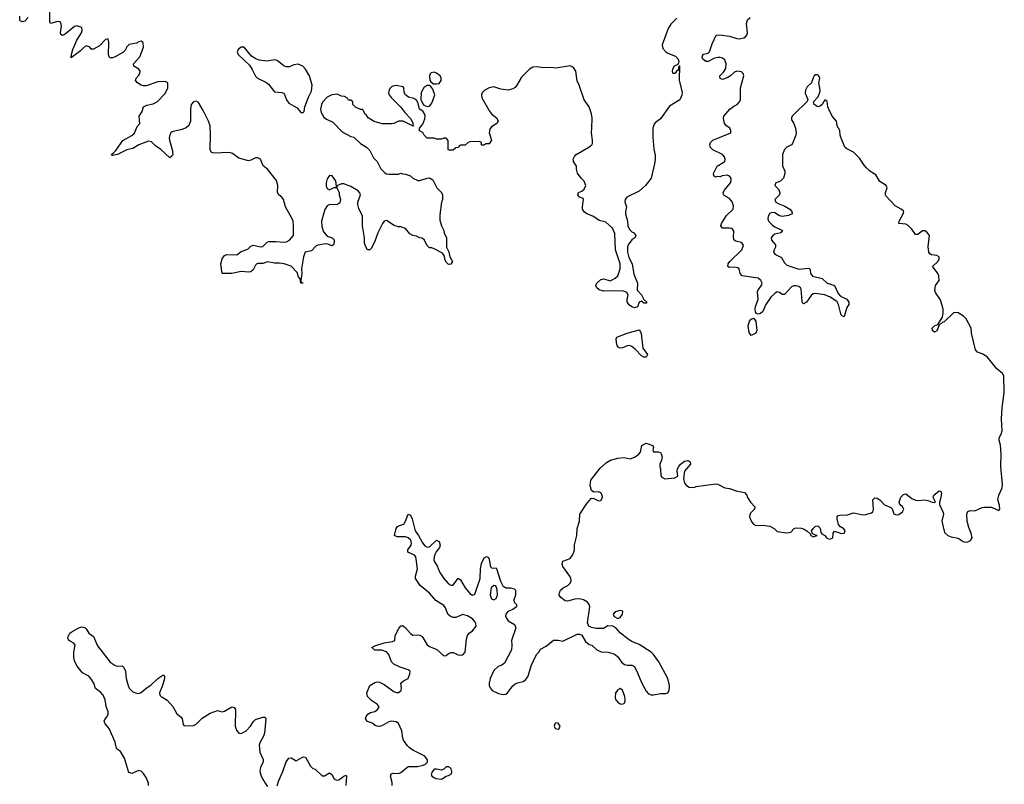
# Model space of a CAD drawing. Header units: inches. Extents: x 2396598 to 2566999, y 262085 to 451979.
# Tile 258 of 280: x 2553210 to 2561476, y 360801 to 367221. Entities that reach past the tile are written whole.
import ezdxf

# ---------------------------------------------------------------- set-up
doc = ezdxf.new("R2010")
doc.units = ezdxf.units.IN
doc.header["$MEASUREMENT"] = 0
doc.layers.add('C5356', color=7, linetype='Continuous')
doc.layers.add('C5366', color=7, linetype='Continuous')

msp = doc.modelspace()

# ---------------------------------------------------------------- linework, layer by layer
at = {"layer": 'C5356', "color": 5, "elevation": 20}
for points in [[(2558726, 367234), (2558676.5, 367183.5), (2558652.8, 367147.2), (2558603.1, 367010), (2558610, 366978.8), (2558633, 366950), (2558650, 366938.7), (2558715.8, 366915.8), (2558738.8, 366890), (2558744.7, 366870), (2558742, 366858), (2558734, 366846), (2558704.7, 366830), (2558690, 366806), (2558687.3, 366787.3), (2558692.7, 366772.7), (2558710, 366772), (2558720.4, 366779.6), (2558730, 366794), (2558742, 366798), (2558746, 366834), (2558750, 366834), (2558747.3, 366712.7), (2558770.5, 366610), (2558770, 366588), (2558752, 366548), (2558665.9, 366494.2), (2558590.3, 366389.7), (2558543.8, 366356.2), (2558535.5, 366344.5), (2558525.5, 366310), (2558524.7, 366235.3), (2558534.2, 366134.2), (2558543.8, 366083.8), (2558543.7, 366050), (2558538.7, 366010), (2558510, 365889), (2558463, 365830), (2558410, 365782), (2558306.8, 365730), (2558294, 365710), (2558291, 365691), (2558304, 365650), (2558294.9, 365610), (2558294.9, 365590), (2558312.7, 365530), (2558316.4, 365490), (2558330, 365460.5), (2558350, 365439.3), (2558366.8, 365430), (2558382.8, 365410), (2558374.8, 365390), (2558350, 365372.3), (2558318.3, 365330), (2558311.5, 365310), (2558311.5, 365270), (2558324.1, 365224.1), (2558350.4, 365170), (2558365.7, 365085.7), (2558396, 365010), (2558394.8, 364950), (2558430.7, 364910), (2558450.6, 364870.6), (2558474.8, 364850), (2558470, 364842), (2558450, 364842), (2558430, 364858), (2558410, 364848), (2558396, 364810), (2558370, 364802.7), (2558350, 364809.5), (2558330, 364823.7), (2558309.7, 364849.7), (2558309.5, 364870), (2558319.3, 364910), (2558306, 364930), (2558296, 364936), (2558270, 364943.1), (2558110, 364942.9), (2558073.5, 364953.5), (2558051.1, 364971.1), (2558046.3, 364990), (2558055.8, 365010), (2558090, 365039.6), (2558110, 365044.7), (2558170, 365029.1), (2558209.6, 365050), (2558230, 365069), (2558249.8, 365130), (2558251.2, 365170), (2558210.7, 365290), (2558205.4, 365425.4), (2558186, 365470), (2558130, 365522), (2558075.6, 365535.6), (2558022.7, 365570), (2557970, 365592), (2557950, 365607), (2557935.1, 365630), (2557933.6, 365650), (2557942, 365710), (2557939, 365719), (2557909, 365730), (2557895.3, 365750), (2557902, 365770), (2557930, 365781), (2557950, 365798.8), (2557962, 365830), (2557950, 365864), (2557924, 365890), (2557893.6, 365933.6), (2557885.2, 365965.2), (2557885.2, 365990), (2557859, 366030), (2557857.2, 366050), (2557866.6, 366073.4), (2557882, 366090), (2557986.6, 366150), (2558012.3, 366170), (2558018, 366182), (2558019.7, 366210), (2558009.7, 366270), (2558014.3, 366310), (2558014.5, 366394.5), (2558009.6, 366429.6), (2557991.8, 366490), (2557948.1, 366548.1), (2557907.6, 366670), (2557888.6, 366708.6), (2557878.3, 366790), (2557858.2, 366818.2), (2557830, 366832.3), (2557710, 366815.1), (2557670, 366820.4), (2557610, 366816.8), (2557550, 366826.3), (2557518.7, 366821.3), (2557490, 366804.5), (2557421.6, 366738.4), (2557383, 366670), (2557370, 366652.7), (2557350, 366639.5), (2557309.6, 366629.6), (2557250, 366638), (2557190, 366656), (2557150, 366649.3), (2557116, 366630), (2557093.2, 366606.8), (2557088, 366590), (2557090, 366564.7), (2557154, 366454), (2557170.9, 366430.9), (2557214.4, 366394.4), (2557226, 366370), (2557216, 366350), (2557170, 366320.9), (2557158, 366302), (2557152.2, 366270), (2557170, 366208), (2557150, 366178), (2557122, 366178), (2557110, 366166), (2557087.3, 366167.3), (2557086, 366190), (2557070, 366198), (2556990, 366195.3), (2556974, 366190), (2556950, 366166), (2556910, 366166), (2556898, 366162), (2556892.7, 366147.3), (2556870, 366146), (2556850, 366126), (2556810, 366126), (2556806, 366130), (2556807.3, 366207.3), (2556790, 366226), (2556770, 366226), (2556750, 366218), (2556710, 366218), (2556690, 366226), (2556630, 366226), (2556606, 366250), (2556594.6, 366274.6), (2556567.3, 366287.3), (2556566, 366310), (2556595.1, 366344.9), (2556611.9, 366388.1), (2556615.1, 366410), (2556609.6, 366429.6), (2556592.9, 366452.9), (2556565.2, 366470), (2556556, 366516), (2556542.9, 366542.9), (2556518.3, 366558.3), (2556474, 366570), (2556449.4, 366590), (2556438, 366610), (2556435.3, 366650), (2556430, 366658), (2556370, 366667.6), (2556350, 366666), (2556330, 366656.2), (2556318.2, 366641.8), (2556310.3, 366630), (2556306, 366606), (2556310.3, 366590), (2556327.1, 366567.1), (2556410, 366486.8), (2556442.6, 366442.6), (2556491, 366390), (2556510, 366354), (2556512, 366328), (2556430, 366368), (2556390, 366368), (2556350, 366348), (2556330, 366346), (2556252.7, 366347.3), (2556185.6, 366365.6), (2556136.4, 366396.4), (2556120.4, 366420.4), (2556108, 366430), (2556090, 366466), (2556070, 366468), (2556030, 366486), (2556006, 366510), (2556006, 366530), (2555990, 366546), (2555970, 366546), (2555962, 366562), (2555936.4, 366576.4), (2555910, 366578), (2555874.6, 366594.6), (2555830, 366589), (2555792, 366570), (2555750.7, 366529.3), (2555742.8, 366510), (2555736, 366470), (2555741.4, 366441.4), (2555762.5, 366402.5), (2555785.2, 366385.2), (2555839.8, 366359.8), (2555918, 366278), (2555990, 366241), (2556015.3, 366235.3), (2556070, 366182), (2556122, 366150), (2556150, 366122), (2556181.4, 366061.4), (2556211, 366030), (2556241, 365970), (2556274.4, 365934.4), (2556290, 365926), (2556310, 365922.8), (2556390, 365924.7), (2556410, 365931.3), (2556425.4, 365925.4), (2556450, 365924.7), (2556490.7, 365910.7), (2556511.1, 365891.1), (2556551.6, 365871.6), (2556570, 365871.3), (2556631.6, 365891.6), (2556650, 365892), (2556676.9, 365876.9), (2556712, 365810), (2556750.9, 365770.9), (2556758, 365750), (2556758, 365710), (2556751.1, 365688.9), (2556736.9, 365583.1), (2556736.9, 365536.9), (2556751.3, 365490), (2556771.3, 365450), (2556772, 365430), (2556792, 365390), (2556794, 365310), (2556811.1, 365271.1), (2556822, 365230), (2556842, 365190), (2556830, 365168), (2556810, 365166), (2556790, 365186), (2556778, 365210), (2556776.4, 365236.4), (2556760.4, 365260.4), (2556690, 365298), (2556670, 365306), (2556650, 365306), (2556628.4, 365328.4), (2556608.4, 365368.4), (2556590, 365386), (2556570, 365388), (2556542, 365402), (2556509.2, 365409.2), (2556484, 365424), (2556450, 365468), (2556410, 365482), (2556390, 365482), (2556353.6, 365493.6), (2556290, 365534), (2556270, 365528.7), (2556256, 365510), (2556217.3, 365430), (2556187.5, 365352.5), (2556159.8, 365300.2), (2556150, 365288), (2556130, 365288), (2556114.6, 365314.6), (2556105.6, 365345.6), (2556105.2, 365390), (2556089, 365490), (2556089, 365570), (2556056, 365636), (2556049.4, 365669.4), (2556049.5, 365690), (2556071, 365749), (2556065.9, 365765.9), (2556050, 365784.2), (2555990, 365819), (2555930, 365842.7), (2555910, 365844), (2555872.7, 365827.3), (2555872, 365810), (2555891.1, 365771.1), (2555891, 365750), (2555901.6, 365710), (2555896.2, 365683.8), (2555873.3, 365666.7), (2555810.4, 365669.6), (2555790, 365657.2), (2555772.2, 365627.8), (2555744.1, 365530), (2555745.4, 365485.4), (2555760.4, 365440.4), (2555790, 365402), (2555832, 365390), (2555850, 365372), (2555850.8, 365350), (2555844.7, 365330), (2555830, 365322.7), (2555797.2, 365337.2), (2555778.3, 365338.3), (2555711.8, 365328.2), (2555698.7, 365321.3), (2555658.7, 365281.3), (2555607.7, 365270), (2555592.7, 365230), (2555575.5, 365130), (2555579.1, 365090), (2555571.1, 365031.1), (2555572.7, 365012.7), (2555587.3, 365012.7), (2555590, 365008), (2555570, 365008.7), (2555565.2, 365045.2), (2555550, 365062), (2555538.7, 365098.7), (2555490, 365152), (2555430, 365172.3), (2555390, 365177), (2555350, 365175.6), (2555290.8, 365189.2), (2555250, 365173.2), (2555210, 365174.5), (2555201, 365170), (2555190, 365159), (2555170, 365121.2), (2555150, 365104.5), (2555130, 365100.9), (2555070, 365107), (2554989.3, 365089.3), (2554908.7, 365088.7), (2554899, 365170), (2554910, 365214), (2554930, 365242), (2554950, 365250.7), (2555033.1, 365246.9), (2555070, 365274.9), (2555124.4, 365295.6), (2555150, 365319.3), (2555170, 365328.7), (2555230, 365313.6), (2555250, 365317.4), (2555287.1, 365352.9), (2555302.5, 365357.5), (2555359.3, 365359.3), (2555430, 365353.1), (2555450, 365357), (2555474.5, 365370), (2555507.3, 365410), (2555509.5, 365490), (2555504.2, 365530), (2555495.5, 365555.5), (2555441.7, 365650), (2555424.2, 365710), (2555410, 365729.5), (2555385.1, 365750), (2555373.6, 365770), (2555376, 365830), (2555366.9, 365870), (2555290, 365965.1), (2555254.5, 365994.5), (2555230, 366049.3), (2555210, 366059.7), (2555190, 366060.5), (2555150, 366040.7), (2555130, 366037), (2555050, 366058.9), (2554996.6, 366096.6), (2554970, 366106.9), (2554841.2, 366101.2), (2554830, 366102), (2554818, 366110), (2554809, 366130), (2554812.7, 366250), (2554809.4, 366330), (2554794.5, 366370), (2554750, 366459), (2554710, 366525.2), (2554690, 366535.6), (2554668.9, 366531.1), (2554650.4, 366509.6), (2554644.4, 366470), (2554642.4, 366370), (2554628.4, 366331.6), (2554606.2, 366313.8), (2554570, 366298), (2554490, 366278), (2554478.8, 366270), (2554470, 366255.3), (2554464.9, 366230), (2554467.7, 366210), (2554490.6, 366130), (2554494, 366090), (2554490, 366078), (2554470, 366062), (2554395.3, 366130), (2554350, 366161.2), (2554315.8, 366195.8), (2554290, 366200.7), (2554210, 366169.5), (2554159.2, 366140.8), (2554110, 366129.6), (2554030.8, 366090), (2553990, 366080.9), (2553982.9, 366082.9), (2553979.3, 366090), (2553998, 366102), (2554017.4, 366122.6), (2554074.6, 366205.4), (2554152.2, 366247.8), (2554173.1, 366266.9), (2554196.8, 366323.2), (2554218.7, 366350), (2554211.5, 366410), (2554238, 366450), (2554249.7, 366490.3), (2554275.6, 366504.4), (2554330, 366514.2), (2554364.2, 366530), (2554430, 366602), (2554452.5, 366650), (2554453, 366690), (2554430, 366702.4), (2554370, 366698), (2554270, 366666.6), (2554250, 366666.6), (2554230, 366671.3), (2554198, 366690), (2554182.9, 366710), (2554187, 366730), (2554210, 366754), (2554218.7, 366770), (2554219.7, 366790), (2554210, 366806.6), (2554169, 366830), (2554163.7, 366850), (2554218, 366910), (2554249.6, 366990), (2554245.2, 367030), (2554230, 367039.5), (2554210, 367035.6), (2554190, 367024.5), (2554130, 367012), (2554110, 366992.3), (2554096.2, 366963.8), (2554075.8, 366944.2), (2554010, 366908), (2553990, 366899.7), (2553970, 366899.5), (2553959.5, 366910), (2553954.3, 366930), (2553958.9, 367030), (2553956.2, 367050), (2553950, 367059.3), (2553930, 367053.6), (2553878.4, 367001.6), (2553830, 366972.3), (2553810, 366974), (2553797.2, 366990), (2553778.7, 366998.7), (2553770, 367000.7), (2553750, 366991.5), (2553720.5, 366959.5), (2553642, 366902), (2553638, 366910), (2553644, 366916), (2553643.6, 366930), (2553655.8, 366970), (2553689.8, 367050.2), (2553728.2, 367110), (2553734, 367130), (2553730, 367155.1), (2553690, 367169.7), (2553670, 367163.5), (2553590, 367098.7), (2553570, 367089.5), (2553556, 367096), (2553551.8, 367111.8), (2553559.2, 367170), (2553555.5, 367195.5), (2553550, 367203.7), (2553530, 367206), (2553469.2, 367189.2), (2553463.3, 367203.3), (2553461.7, 367290)], [(2553281.5, 367238.5), (2553252.8, 367207.2), (2553230, 367202.9), (2553214, 367210), (2553210, 367218), (2553209.5, 367250.5)], [(2560000, 364898.2), (2559970, 364912.2), (2559890, 364922), (2559870, 364918.2), (2559854.2, 364905.8), (2559814.9, 364850), (2559790, 364834), (2559782.5, 364842.5), (2559778.9, 364858.9), (2559770, 364959.3), (2559765.1, 364970), (2559750, 364981.5), (2559730, 364986.4), (2559710, 364986), (2559690, 364978.3), (2559630, 364913.6), (2559610, 364913.6), (2559590, 364931.6), (2559570, 364936.3), (2559550, 364923), (2559514.9, 364890), (2559474.6, 364830), (2559450, 364769.7), (2559430, 364754), (2559409.6, 364749.6), (2559394.9, 364754.9), (2559387.2, 364767.2), (2559385.6, 364790), (2559388.2, 364811.8), (2559408.4, 364871.6), (2559404.7, 364935.3), (2559408.2, 364951.8), (2559438.3, 364990), (2559443, 365010), (2559433, 365030), (2559409.6, 365049.6), (2559274, 365070), (2559259.5, 365090), (2559249.5, 365129.5), (2559238.3, 365138.3), (2559210, 365143.6), (2559170, 365141.6), (2559156, 365150), (2559158.7, 365170), (2559171.4, 365190), (2559271.4, 365290), (2559282, 365310), (2559286, 365330), (2559269.6, 365349.6), (2559222, 365362), (2559209.3, 365370), (2559202.4, 365390), (2559205.6, 365445.6), (2559190, 365466.6), (2559170, 365471.3), (2559109.7, 365469.7), (2559095.1, 365490), (2559102.9, 365510), (2559143.9, 365576.1), (2559199.6, 365630), (2559202.5, 365657.5), (2559190, 365692.7), (2559170, 365718.4), (2559124.8, 365744.8), (2559117.2, 365757.2), (2559117, 365770), (2559127, 365790), (2559177.6, 365850), (2559183.6, 365870), (2559182.9, 365890), (2559170, 365906.6), (2559150, 365914.3), (2559108.7, 365911.3), (2559090, 365902.7), (2559070, 365904), (2559050, 365898), (2559038, 365910), (2559035.3, 365930), (2559066.6, 365990), (2559129, 366030), (2559131.4, 366050), (2559126, 366070), (2559110, 366089.2), (2559029.1, 366129.1), (2559009.1, 366149.1), (2559004, 366170), (2559008.7, 366190), (2559029.5, 366210.5), (2559179, 366270), (2559179.3, 366290), (2559172.3, 366310), (2559144, 366330), (2559126.6, 366350), (2559117.2, 366390), (2559121.2, 366410), (2559170.8, 366469.2), (2559204.5, 366495.5), (2559232, 366510), (2559254, 366530), (2559260.4, 366550), (2559261.2, 366650), (2559289.8, 366750), (2559283.5, 366770), (2559270, 366782.6), (2559230, 366788.4), (2559210, 366780.5), (2559178, 366750), (2559150, 366731.8), (2559110, 366719.5), (2559090, 366726), (2559086.6, 366750), (2559118.8, 366781.2), (2559137.6, 366810), (2559140.5, 366850), (2559130, 366882.7), (2559110, 366898), (2559090, 366904.7), (2559070, 366904.7), (2559042.8, 366897.2), (2558990, 366869.5), (2558970, 366869.2), (2558945.2, 366890), (2558939, 366910), (2558941.2, 366918.8), (2558949.3, 366930.7), (2558990, 366939.1), (2559000.9, 366950), (2559023.2, 367016.8), (2559058, 367090), (2559086.8, 367093.2), (2559170, 367082), (2559230, 367062), (2559250, 367059.5), (2559290, 367067.8), (2559303.1, 367076.9), (2559314.2, 367090), (2559318.7, 367110), (2559311.3, 367188.7), (2559321.3, 367218.7), (2559341.3, 367238.7)], [(2560000, 366476.1), (2559993.5, 366490), (2559990, 366532.7), (2559970, 366547.6), (2559948, 366510), (2559930, 366494.6), (2559910, 366489.1), (2559880.8, 366510), (2559875.1, 366530), (2559909.8, 366570.2), (2559928.6, 366610), (2559930.9, 366630), (2559920.3, 366690), (2559926, 366730), (2559918.3, 366750), (2559910, 366757.2), (2559890, 366758.3), (2559880.3, 366750), (2559870, 366732.3), (2559856.5, 366690), (2559822.1, 366657.9), (2559806, 366630), (2559802.8, 366602.8), (2559827, 366550), (2559819.5, 366530), (2559713.7, 366430), (2559695.3, 366410), (2559690, 366397.2), (2559690, 366381), (2559710, 366348), (2559722.2, 366310), (2559729.3, 366270), (2559725.2, 366250), (2559698.6, 366181.4), (2559690.2, 366169.8), (2559650, 366149.7), (2559630.3, 366130), (2559612.9, 366090), (2559614.6, 365994.6), (2559633, 365950), (2559632.4, 365930), (2559621.1, 365890), (2559596.2, 365863.8), (2559557.3, 365850), (2559548.6, 365830), (2559579, 365799), (2559590.5, 365770), (2559587.7, 365750), (2559548.6, 365710), (2559558, 365690), (2559576.7, 365676.7), (2559634.4, 365654.4), (2559675.5, 365630), (2559693, 365610), (2559694, 365590), (2559663.6, 365576.4), (2559610, 365569.7), (2559590, 365575.1), (2559550, 365598.3), (2559530, 365600.9), (2559510, 365596), (2559503.6, 365590), (2559492.6, 365570), (2559491.4, 365550), (2559496.1, 365530), (2559530, 365496.1), (2559550, 365481.7), (2559614.8, 365450), (2559600.7, 365430), (2559550, 365420.4), (2559532.7, 365410), (2559518.8, 365390), (2559521.6, 365370), (2559555.6, 365330), (2559554.6, 365310), (2559542.8, 365290), (2559539.1, 365270), (2559550, 365252.2), (2559604.3, 365224.3), (2559630, 365179.5), (2559650, 365160.2), (2559750, 365125.2), (2559834.9, 365134.9), (2559844.8, 365124.8), (2559850.2, 365090), (2559866.4, 365066.4), (2559947.2, 365047.2), (2559990, 365008.5), (2560000, 365005.5)], [(2556335.5, 360790), (2556335.4, 360815.4), (2556324, 360870), (2556329.7, 360890.3), (2556345.4, 360894.6), (2556390, 360893.1), (2556410, 360901.7), (2556470, 360951.8), (2556550, 360950.2), (2556598.2, 360961.8), (2556617.2, 360970), (2556633.4, 360986.6), (2556634, 361006), (2556610, 361038.7), (2556508.9, 361088.9), (2556478.4, 361110), (2556465.2, 361125.2), (2556433.1, 361173.1), (2556426.6, 361190), (2556418.9, 361250), (2556390, 361312.4), (2556370, 361324.4), (2556330, 361332), (2556310, 361325.7), (2556250, 361291.8), (2556230, 361286.4), (2556210, 361288), (2556193.9, 361293.9), (2556170, 361313.3), (2556129.7, 361329.7), (2556113.2, 361350), (2556118, 361370), (2556132.7, 361390), (2556155.8, 361404.2), (2556190, 361413.4), (2556214.3, 361430), (2556226.6, 361450), (2556213.5, 361470), (2556163.5, 361503.5), (2556130, 361538), (2556124, 361570), (2556150, 361631), (2556190, 361656), (2556210, 361660.5), (2556230, 361658.7), (2556270, 361639.5), (2556350, 361580.3), (2556370, 361572.7), (2556390, 361573.4), (2556411.8, 361590), (2556414, 361610), (2556409.4, 361650), (2556431.1, 361668.9), (2556470, 361690.8), (2556485.6, 361730), (2556487, 361750), (2556470, 361762.4), (2556403.9, 361783.9), (2556349.8, 361809.8), (2556332.4, 361830), (2556309.7, 361890), (2556290, 361914.2), (2556250, 361928), (2556190, 361927.9), (2556165.2, 361950), (2556190, 361963.1), (2556270, 361989.1), (2556338.6, 362001.4), (2556359, 362010), (2556362.7, 362050), (2556392.3, 362110), (2556410, 362130.6), (2556430, 362133), (2556450, 362116.3), (2556490, 362068.2), (2556510, 362052.7), (2556550, 362057), (2556570, 362053.7), (2556590, 362042), (2556630, 361971.7), (2556650, 361958.6), (2556712.1, 361932.1), (2556770, 361881), (2556790, 361882.8), (2556810, 361898.8), (2556832.5, 361907.5), (2556850, 361907.7), (2556890, 361888.5), (2556910, 361884.9), (2556930, 361888.4), (2556950, 361911.3), (2556961.1, 362018.9), (2556969.4, 362050.6), (2556984, 362070), (2557010, 362090.5), (2557041.1, 362130), (2557040.5, 362150), (2557027.8, 362170), (2557010, 362191.1), (2556970, 362215.1), (2556930, 362227), (2556870, 362200.9), (2556850, 362200.7), (2556826, 362210), (2556804.5, 362230), (2556783.9, 362283.9), (2556770, 362302.7), (2556703.3, 362343.3), (2556650, 362407.3), (2556572.7, 362470), (2556533.2, 362530), (2556532, 362550), (2556548.3, 362610), (2556535.8, 362710), (2556524, 362724), (2556469.5, 362750), (2556467.3, 362770), (2556497.2, 362810), (2556500.3, 362830), (2556493.6, 362850), (2556471.7, 362871.7), (2556450, 362879.8), (2556379.1, 362879.1), (2556357.6, 362890), (2556371.5, 362950), (2556378, 362962), (2556389.2, 362970), (2556434.7, 362985.3), (2556449.8, 363010), (2556470, 363068.2), (2556490, 363061.6), (2556503.5, 363030), (2556530.2, 362930), (2556559.2, 362890), (2556590.2, 362830), (2556610, 362803.2), (2556630, 362791.4), (2556650, 362796.1), (2556710, 362850.4), (2556730, 362840.7), (2556739.5, 362810), (2556735.3, 362790), (2556707, 362753), (2556695.5, 362730), (2556688.3, 362710), (2556686.9, 362686.9), (2556692, 362670), (2556715.2, 362635.2), (2556730.2, 362590), (2556741.8, 362570), (2556770, 362528.9), (2556810, 362484.9), (2556830, 362472.4), (2556850, 362474), (2556890, 362531), (2556910, 362518.8), (2556950.2, 362450.2), (2556990, 362403.1), (2557010, 362388), (2557030, 362396.4), (2557074.6, 362530), (2557077.2, 362610), (2557085.8, 362654.2), (2557110, 362704), (2557130, 362714.8), (2557144.5, 362704.5), (2557150, 362692), (2557158.5, 362638.5), (2557164.7, 362624.7), (2557170, 362618.8), (2557190, 362614.8), (2557210, 362618), (2557213.7, 362613.7), (2557246.2, 362506.2), (2557266.4, 362466.4), (2557290, 362450.8), (2557331, 362451), (2557362, 362442), (2557371.6, 362431.6), (2557371, 362390), (2557358.8, 362350), (2557361, 362330), (2557382, 362310), (2557381, 362290), (2557350.4, 362269.6), (2557308.4, 362251.6), (2557290.7, 362230), (2557288.5, 362211.5), (2557310, 362174.8), (2557362.8, 362142.8), (2557375.3, 362115.3), (2557337.3, 362010), (2557342, 361970), (2557337.3, 361930), (2557281.1, 361818.9), (2557257.7, 361802.3), (2557227.3, 361790), (2557190, 361756), (2557159.1, 361690), (2557150.7, 361650), (2557150.8, 361630), (2557158.8, 361610), (2557176, 361590), (2557230, 361564.9), (2557270, 361554), (2557290, 361557.3), (2557305.2, 361570), (2557350, 361626.8), (2557370, 361644), (2557390, 361653.4), (2557436.2, 361663.8), (2557459.1, 361680.9), (2557479.3, 361710), (2557503.2, 361796.8), (2557522, 361838), (2557548.7, 361890), (2557568, 361910), (2557583.1, 361936.9), (2557630, 361962), (2557690, 362011.3), (2557730, 362011.3), (2557770, 362002), (2557890, 362062), (2557910, 362062), (2557930, 362054), (2557959.6, 361999.6), (2557990, 361974), (2558014, 361970), (2558054, 361930), (2558092.7, 361912.7), (2558148.9, 361911.1), (2558190, 361900.7), (2558210, 361890.4), (2558230, 361872.7), (2558265.1, 361825.1), (2558287.6, 361807.6), (2558310, 361802), (2558350, 361802.4), (2558370, 361790.5), (2558397.5, 361737.5), (2558430, 361654.9), (2558470, 361583.1), (2558490, 361560.2), (2558510, 361552.8), (2558530, 361551.6), (2558590, 361562.9), (2558635, 361565), (2558650.6, 361569.3), (2558658.2, 361581.8), (2558665.1, 361610), (2558664.7, 361630), (2558649.8, 361690), (2558574.6, 361830), (2558530.7, 361890), (2558510, 361909.8), (2558410, 361976.1), (2558350, 362000.7), (2558319, 362019), (2558253.3, 362070), (2558215.5, 362115.5), (2558190, 362129.7), (2558148.4, 362131.6), (2558110, 362109), (2558070, 362108), (2558050, 362108), (2558010, 362118), (2557988.7, 362128.7), (2557978, 362158), (2557996, 362290), (2557989.4, 362310), (2557976, 362330), (2557944, 362350), (2557910, 362358.7), (2557870, 362355.6), (2557810, 362338), (2557790, 362342), (2557752.7, 362370), (2557738, 362390), (2557740.7, 362410), (2557749.7, 362430.3), (2557772.7, 362450), (2557812, 362470), (2557830.9, 362489.1), (2557839.7, 362510), (2557838, 362530), (2557829.7, 362549.7), (2557769.2, 362630), (2557762.7, 362650), (2557770, 362676), (2557830, 362698), (2557850, 362724), (2557861.3, 362750), (2557866.9, 362770), (2557867.5, 362812.5), (2557886.9, 362890), (2557891.1, 362948.9), (2557909.6, 363010), (2557912, 363070), (2557970, 363159.1), (2558010, 363202.8), (2558030, 363200.7), (2558070, 363182), (2558090, 363185.3), (2558102.6, 363210), (2558100.5, 363230), (2558090, 363249.4), (2558070, 363256.9), (2558030, 363253.2), (2558010, 363268.7), (2557998.4, 363310), (2558005.6, 363354.4), (2558083.1, 363456.9), (2558135.5, 363504.5), (2558170, 363523.1), (2558230, 363540.5), (2558285.4, 363545.4), (2558334, 363534), (2558370, 363546.8), (2558405.2, 363570), (2558420.9, 363590), (2558433.6, 363646.4), (2558470, 363666), (2558524.7, 363644.7), (2558531, 363630), (2558524, 363610), (2558530, 363592), (2558570, 363594), (2558590, 363586.8), (2558596.2, 363576.2), (2558603.1, 363550), (2558598, 363522), (2558584.9, 363490), (2558584, 363470), (2558590.6, 363450), (2558591.3, 363391.3), (2558601, 363381), (2558627.1, 363367.1), (2558710, 363374.8), (2558730, 363384.7), (2558734, 363390), (2558729.4, 363429.4), (2558732, 363450), (2558742.9, 363470), (2558758.4, 363490), (2558790, 363514.4), (2558819, 363519), (2558838.8, 363510), (2558841, 363490), (2558791, 363430), (2558782.8, 363370), (2558790.7, 363330), (2558806.8, 363310), (2558830, 363296.3), (2558870, 363293.4), (2558890, 363300.5), (2559050, 363324.9), (2559070, 363321.7), (2559130, 363291.4), (2559170, 363284.9), (2559225.8, 363265.8), (2559294.8, 363250), (2559314.8, 363230), (2559318.8, 363210), (2559344, 363170), (2559381, 363130), (2559378, 363110), (2559343.8, 363076.2), (2559337.3, 363050), (2559342, 363030), (2559358, 362998), (2559370, 362984), (2559390, 362973.4), (2559450, 362978), (2559507.9, 362967.9), (2559544.7, 362950), (2559570, 362924.7), (2559650, 362913), (2559683.2, 362916.8), (2559711.7, 362948.3), (2559726.2, 362953.8), (2559770, 362953.1), (2559790, 362947), (2559818, 362930), (2559844.9, 362904.9), (2559851, 362890), (2559870, 362879.1), (2559906, 362890), (2559890, 362892), (2559865.2, 362905.2), (2559858.4, 362930), (2559871.3, 362950), (2559890, 362967.2), (2559910, 362971.7), (2559931.3, 362951.3), (2559934.8, 362914.8), (2559943.5, 362903.5), (2559970, 362890.8), (2559987.2, 362867.2), (2560000, 362863.5)], [(2554289.6, 360790.4), (2554289.6, 360810), (2554270, 360859.5), (2554250, 360891.3), (2554230, 360911), (2554210, 360917.4), (2554150, 360892.2), (2554130, 360900.4), (2554122.4, 360910), (2554090, 361021.6), (2554055.8, 361075.8), (2554030, 361092.3), (2554022.7, 361102.7), (2554010, 361154), (2553961.6, 361270), (2553927.2, 361310), (2553919.7, 361330), (2553926.2, 361350), (2553943.5, 361370), (2553953.2, 361390), (2553952.5, 361410), (2553934.6, 361454.6), (2553928, 361510), (2553910.6, 361550), (2553890, 361572.9), (2553846.8, 361606.8), (2553833.3, 361650), (2553808.2, 361690), (2553790, 361709.7), (2553735.9, 361735.9), (2553692, 361792), (2553672, 361830), (2553665.3, 361865.3), (2553665.1, 361910), (2553674.8, 361970), (2553665, 361985), (2553622, 362010), (2553614.5, 362030), (2553617, 362043), (2553629.7, 362070), (2553640.8, 362079.2), (2553705.9, 362114.1), (2553730, 362122.3), (2553756.7, 362116.7), (2553767.4, 362107.4), (2553790.3, 362070), (2553830, 362042), (2553863.1, 361963.1), (2553970, 361827.9), (2554010, 361798), (2554030, 361792.4), (2554070, 361796.3), (2554082.8, 361782.8), (2554098.5, 361750), (2554104.7, 361690), (2554119.6, 361630), (2554130, 361608.4), (2554158.4, 361578.4), (2554190, 361565.5), (2554210, 361564.7), (2554230, 361571.5), (2554270, 361608.1), (2554310, 361632.6), (2554370, 361688.9), (2554410, 361718.8), (2554419.8, 361719.8), (2554426.4, 361706.4), (2554424.4, 361690), (2554409.3, 361630), (2554384, 361570), (2554386.3, 361550), (2554397.4, 361537.4), (2554446.7, 361506.7), (2554495.1, 361455.1), (2554530, 361393.7), (2554565.6, 361365.6), (2554574.9, 361350), (2554582.9, 361302.9), (2554590, 361290.8), (2554670, 361296.3), (2554690, 361305.5), (2554742.9, 361357.1), (2554810, 361398.8), (2554870, 361420.3), (2554910, 361410.3), (2554930, 361415.3), (2554990, 361452), (2555010, 361446), (2555022, 361430), (2555019.7, 361290), (2555030, 361256.4), (2555050.2, 361230.2), (2555070, 361226.7), (2555110, 361250.2), (2555147.7, 361290), (2555171.8, 361328.2), (2555190, 361345.8), (2555250, 361365.3), (2555270, 361364), (2555276, 361350), (2555264.3, 361230), (2555255.4, 361204.6), (2555225.2, 361150), (2555219.7, 361130), (2555226.2, 361070), (2555252.8, 361010), (2555252.7, 360990), (2555230, 360943.7), (2555225.4, 360910), (2555236.9, 360870), (2555270, 360812), (2555290, 360783.2)], [(2555370, 360787.2), (2555385.9, 360834.1), (2555420.2, 360910), (2555446.3, 360990), (2555470, 361019.5), (2555490, 361023.8), (2555530, 360999.5), (2555590, 361031.3), (2555610, 361030.3), (2555650, 360952.4), (2555670, 360934.4), (2555690, 360927.2), (2555750, 360873.8), (2555770, 360871.3), (2555810, 360897), (2555830, 360884.4), (2555850, 360847.6), (2555870, 360836.9), (2555890, 360839.7), (2555930, 360870.4), (2555950, 360878.8), (2555953.7, 360870), (2555948.4, 360790)]]:
    msp.add_lwpolyline(points, dxfattribs=at)
for points in [[(2555095.3, 366990), (2555070, 366989), (2555042.8, 366970), (2555034.8, 366950), (2555042.8, 366930), (2555138.6, 366838.6), (2555162.5, 366802.5), (2555190, 366747.3), (2555204.9, 366730), (2555277.1, 366697.1), (2555299.1, 366679.1), (2555350, 366614), (2555410, 366610.8), (2555424.5, 366604.5), (2555433, 366593), (2555450, 366546.8), (2555470, 366520.5), (2555540.5, 366480.5), (2555570, 366442.8), (2555590, 366441), (2555599, 366450), (2555604, 366490), (2555634, 366570), (2555658.6, 366621.4), (2555664, 366670), (2555642, 366750), (2555610, 366806), (2555586, 366830), (2555548.7, 366848.7), (2555510, 366841.2), (2555475.3, 366824.7), (2555450, 366824), (2555428.7, 366830), (2555370, 366879), (2555350, 366885.2), (2555286.6, 366873.4), (2555220.5, 366880.5), (2555191.3, 366891.3), (2555155.9, 366915.9)], [(2556690, 366778.9), (2556664.4, 366775.6), (2556654.4, 366765.6), (2556650.4, 366750), (2556654, 366714), (2556660.3, 366700.3), (2556683.4, 366683.4), (2556710, 366681.5), (2556730, 366685.8), (2556748.5, 366710), (2556748.5, 366730), (2556739.1, 366750), (2556710, 366772.6)], [(2556630, 366667.3), (2556606.7, 366653.3), (2556580.4, 366610), (2556578.8, 366550), (2556593.7, 366513.7), (2556604, 366504), (2556630, 366490.8), (2556650, 366494.8), (2556670, 366518.8), (2556696, 366590), (2556676.8, 366636.8), (2556660.1, 366660.1), (2556650, 366667)], [(2555810, 365914), (2555790, 365884), (2555783.1, 365850), (2555783.9, 365823.9), (2555790, 365804.7), (2555810, 365791), (2555830, 365802.8), (2555852, 365812), (2555868, 365812), (2555866.6, 365850), (2555860.7, 365870), (2555832.6, 365910)], [(2559350, 364569.3), (2559334.7, 364594.7), (2559325.4, 364650), (2559337.6, 364690), (2559350, 364707.7), (2559370, 364714), (2559390.4, 364690), (2559398, 364610), (2559390.4, 364589.6)], [(2558450, 364388), (2558430, 364398), (2558375.9, 364455.9), (2558350, 364477.2), (2558330, 364485.1), (2558310, 364483.5), (2558270, 364465.8), (2558250, 364464.2), (2558237, 364470), (2558224.9, 364484.9), (2558219.7, 364510), (2558217.5, 364542.5), (2558223.3, 364556.7), (2558309.7, 364590.3), (2558410, 364616), (2558421.4, 364601.4), (2558426.2, 364586.2), (2558442.4, 364462.4), (2558480.3, 364410), (2558470, 364388.8)], [(2557190, 362471.6), (2557169.2, 362450), (2557160.3, 362390), (2557170, 362359.1), (2557190, 362350.5), (2557210, 362362), (2557222.4, 362390), (2557217.6, 362437.6), (2557206.6, 362466.6)], [(2558250, 362259.3), (2558208, 362250), (2558192.4, 362230), (2558201.6, 362210), (2558230, 362192.4), (2558250, 362200.4), (2558269.7, 362230), (2558273.7, 362253.7)], [(2558250, 361605.2), (2558230, 361593.2), (2558210.8, 361570), (2558208.2, 361530), (2558212.8, 361512.8), (2558230, 361490.8), (2558250, 361477.3), (2558270, 361474), (2558290, 361486), (2558293.3, 361510), (2558290, 361539), (2558270, 361592.7)], [(2557710, 361316), (2557702.8, 361310), (2557698, 361290), (2557705.5, 361270), (2557730, 361264), (2557738, 361270), (2557747.8, 361290), (2557730, 361314.7)], [(2556810, 360949), (2556790, 360948.7), (2556770, 360928), (2556750, 360919), (2556710, 360929.2), (2556690, 360929), (2556674.8, 360910), (2556664.9, 360890), (2556668.8, 360868.8), (2556704.7, 360850), (2556750, 360845.5), (2556789.1, 360870.9), (2556810, 360876), (2556834, 360890), (2556839, 360910), (2556833.2, 360930), (2556822, 360942)]]:
    msp.add_lwpolyline(points, close=True, dxfattribs=at)
at = {"layer": 'C5366', "color": 5, "elevation": 20}
for points in [[(2560000, 362863.5), (2560010, 362860.7), (2560035.3, 362870), (2560039.3, 362910), (2560050, 362926), (2560110, 362908), (2560133.2, 362910), (2560138.4, 362921.6), (2560140.9, 362930), (2560130, 362945.2), (2560102, 362962), (2560083.9, 362983.9), (2560072.3, 363030), (2560072.9, 363047.1), (2560081.5, 363058.5), (2560110, 363064.9), (2560150, 363060.7), (2560210, 363080.7), (2560290, 363064.9), (2560313.6, 363066.4), (2560360.2, 363079.8), (2560372.1, 363087.9), (2560377.2, 363110), (2560373.2, 363190), (2560390, 363206.8), (2560410, 363203), (2560430, 363190.5), (2560470, 363148), (2560524.5, 363124.5), (2560533.7, 363113.7), (2560550, 363071), (2560570, 363063.7), (2560590, 363067), (2560610, 363080.5), (2560620.9, 363090), (2560631.6, 363110), (2560621.2, 363130), (2560599, 363150), (2560592.3, 363170), (2560606.9, 363213.1), (2560630, 363235.5), (2560650, 363239.3), (2560701, 363201), (2560730, 363186.4), (2560750, 363184.1), (2560810, 363189.3), (2560842.5, 363182.5), (2560870, 363168.9), (2560892.1, 363167.9), (2560898, 363170), (2560879.5, 363210), (2560885.6, 363230), (2560930, 363264), (2560943.6, 363263.6), (2560950, 363246), (2560941.6, 363198.4), (2560930.8, 363170), (2560930.7, 363150), (2560962.4, 363082.4), (2560964.4, 363070), (2560952.7, 363010), (2560974.4, 362914.4), (2561001, 362890), (2561030, 362879.3), (2561090, 362866.8), (2561130, 362838.8), (2561150, 362834.8), (2561170, 362837.3), (2561192, 362848), (2561205.2, 362870), (2561198, 362910), (2561178.3, 362958.3), (2561164.2, 363010), (2561162.9, 363070), (2561169.6, 363090.4), (2561190, 363100.5), (2561230, 363098), (2561290, 363125.3), (2561310, 363128.9), (2561368.4, 363128.4), (2561430, 363101), (2561437.2, 363110), (2561435.1, 363144.9), (2561420.7, 363190), (2561430.9, 363230), (2561458.2, 363290), (2561461.5, 363318.5), (2561446.3, 363470), (2561450, 363574), (2561443.2, 363650), (2561431.9, 363690), (2561433.4, 363710), (2561450, 363742), (2561457.6, 363770), (2561452.7, 363870), (2561456.9, 363963.1), (2561476.1, 364090), (2561471.8, 364231.8), (2561461.6, 364250), (2561414, 364290), (2561390, 364317), (2561332.3, 364390), (2561290, 364416), (2561250, 364429.5), (2561233.2, 364450), (2561199.5, 364590), (2561197.2, 364630), (2561157, 364710), (2561132.5, 364732.5), (2561090, 364758.7), (2561070, 364763.5), (2561050, 364760.5), (2560970, 364685.4), (2560959, 364681), (2560950, 364669.7), (2560935.3, 364664.7), (2560930, 364654), (2560923.6, 364656.4), (2560926.8, 364650), (2560910, 364609.4), (2560890, 364596.2), (2560874.5, 364610), (2560871.8, 364630), (2560889.6, 364650), (2560919.1, 364660.9), (2560957, 364723), (2560964, 364756), (2560962.1, 364790), (2560940.4, 364870), (2560899.5, 364930), (2560892, 364950), (2560898, 364990), (2560929.2, 365030), (2560925.1, 365070), (2560914.3, 365094.3), (2560873.2, 365150), (2560919.3, 365190), (2560929.3, 365210), (2560929, 365230), (2560910, 365240.9), (2560865.6, 365245.6), (2560850, 365255.3), (2560843.7, 365270), (2560836.6, 365316.6), (2560847, 365410), (2560832.3, 365430), (2560810, 365447.3), (2560790, 365447.3), (2560750, 365416.2), (2560730, 365416.2), (2560700.8, 365460.8), (2560670, 365491.8), (2560650, 365503.6), (2560590, 365509.3), (2560594.5, 365530), (2560627.3, 365590), (2560632, 365610), (2560609.4, 365630), (2560559.1, 365659.1), (2560482.5, 365742.5), (2560477.6, 365750), (2560479.7, 365770), (2560492.1, 365810), (2560485.4, 365830), (2560430, 365863.1), (2560397, 365917), (2560348.2, 365948.2), (2560318.3, 365978.3), (2560298.8, 365998.8), (2560259.4, 366059.4), (2560209.9, 366109.9), (2560155.3, 366135.3), (2560137.2, 366150), (2560105.1, 366225.1), (2560098.5, 366250), (2560096.5, 366290), (2560073.2, 366330), (2560068.1, 366370), (2560031.4, 366411.4), (2560002.9, 366470), (2560000, 366476.1)], [(2560000, 365005.5), (2560050.8, 364990), (2560080.9, 364920.9), (2560101, 364901), (2560154.1, 364874.1), (2560170.4, 364850), (2560170.6, 364830), (2560154.8, 364805.2), (2560131.9, 364728.2), (2560130, 364725.2), (2560110, 364738), (2560104, 364750), (2560083.5, 364830), (2560071.5, 364851.5), (2560010, 364893.5), (2560000, 364898.2)]]:
    msp.add_lwpolyline(points, dxfattribs=at)

doc.saveas('drawing.dxf')
